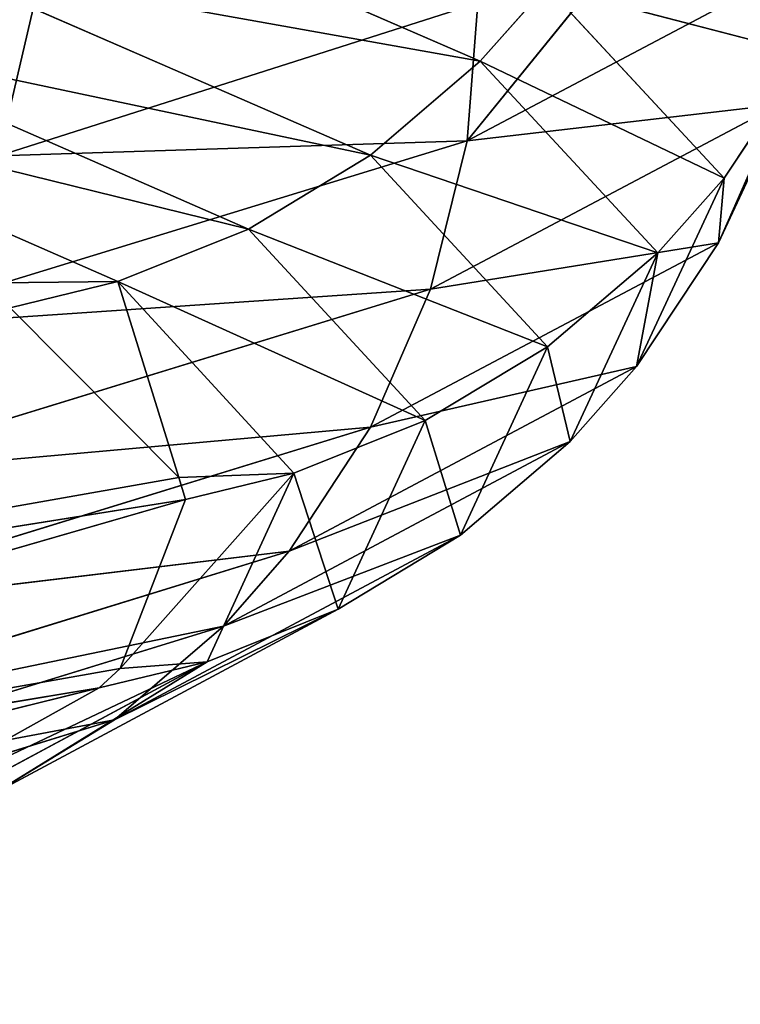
# Model space of a CAD drawing. Extents: x 1 to 179, y 3 to 406.
# Tile 379 of 499: x 118.834 to 119.361, y 292.354 to 293.073. Entities that reach past the tile are written whole.
import ezdxf

# ---------------------------------------------------------------- set-up
doc = ezdxf.new("R2010")
doc.units = 0
doc.header["$LTSCALE"] = 2.54
doc.layers.get('0').update_dxf_attribs({"color": 13, "linetype": 'CONTINUOUS'})

# ---------------------------------------------------------------- blocks, each defined once
blk = doc.blocks.new('OKR_G_Y_DOZOWNIK_STOJ_CY_T')
at = {"color": 0}
for p, q in [((119.10895, 294.21762, 196.60085), (118.81865, 292.97375, 198.13583)), ((119.10895, 294.21762, 196.60085), (118.81865, 292.97375, 198.13583)), ((118.84647, 293.18362, 186.678), (119.17079, 293.04277, 189.05726)), ((118.84647, 293.18362, 186.678), (119.17079, 293.04277, 189.05726)), ((119.16114, 292.98469, 196.21328), (119.28215, 293.1335, 195.36891)), ((119.16114, 292.98469, 196.21328), (119.28215, 293.1335, 195.36891)), ((119.16114, 292.98469, 196.21328), (119.41628, 293.11955, 193.84549)), ((119.16114, 292.98469, 196.21328), (119.41628, 293.11955, 193.84549)), ((119.09062, 292.97419, 189.06489), (118.76718, 293.11502, 186.69213)), ((118.76718, 293.11502, 186.69213), (119.17079, 293.04277, 189.05726)), ((119.09062, 292.97419, 189.06489), (118.76718, 293.11502, 186.69213)), ((118.76718, 293.11502, 186.69213), (119.17079, 293.04277, 189.05726)), ((119.21917, 293.09746, 189.05267), (119.17079, 293.04277, 189.05726)), ((119.21917, 293.09746, 189.05267), (119.17079, 293.04277, 189.05726)), ((119.40918, 293.04802, 191.4488), (119.21917, 293.09746, 189.05267)), ((119.21917, 293.09746, 189.05267), (119.34916, 292.95747, 191.44961)), ((119.21917, 293.09746, 189.05267), (119.34916, 292.95747, 191.44961)), ((119.40918, 293.04802, 191.4488), (119.21917, 293.09746, 189.05267)), ((119.16895, 293.08531, 196.21444), (118.81865, 292.97375, 198.13583)), ((119.16895, 293.08531, 196.21444), (118.81865, 292.97375, 198.13583)), ((119.16895, 293.08531, 196.21444), (119.16114, 292.98469, 196.21328)), ((119.16895, 293.08531, 196.21444), (119.16114, 292.98469, 196.21328)), ((119.09062, 292.97419, 189.06489), (118.67895, 293.06103, 186.70783)), ((118.67895, 293.06103, 186.70783), (119.0014, 292.92018, 189.07336)), ((118.67895, 293.06103, 186.70783), (119.0014, 292.92018, 189.07336)), ((119.09062, 292.97419, 189.06489), (118.67895, 293.06103, 186.70783)), ((119.40918, 293.04802, 191.4488), (119.34499, 292.91022, 193.84069)), ((119.40918, 293.04802, 191.4488), (119.34499, 292.91022, 193.84069)), ((119.40918, 293.04802, 191.4488), (119.34916, 292.95747, 191.44961)), ((119.40918, 293.04802, 191.4488), (119.34916, 292.95747, 191.44961)), ((119.09062, 292.97419, 189.06489), (119.17079, 293.04277, 189.05726)), ((119.09062, 292.97419, 189.06489), (119.17079, 293.04277, 189.05726)), ((119.30057, 292.90278, 191.45027), (119.17079, 293.04277, 189.05726)), ((119.17079, 293.04277, 189.05726), (119.34916, 292.95747, 191.44961)), ((119.30057, 292.90278, 191.45027), (119.17079, 293.04277, 189.05726)), ((119.17079, 293.04277, 189.05726), (119.34916, 292.95747, 191.44961)), ((118.90599, 292.88179, 189.08245), (118.58458, 293.02264, 186.72463)), ((118.58458, 293.02264, 186.72463), (119.0014, 292.92018, 189.07336)), ((118.90599, 292.88179, 189.08245), (118.58458, 293.02264, 186.72463)), ((118.58458, 293.02264, 186.72463), (119.0014, 292.92018, 189.07336)), ((119.38944, 293.01117, 193.84367), (119.13452, 292.87629, 196.20932)), ((119.38944, 293.01117, 193.84367), (119.13452, 292.87629, 196.20932)), ((119.38944, 293.01117, 193.84367), (119.34499, 292.91022, 193.84069)), ((119.38944, 293.01117, 193.84367), (119.34499, 292.91022, 193.84069)), ((119.16114, 292.98469, 196.21328), (118.71432, 292.84773, 198.56484)), ((119.16114, 292.98469, 196.21328), (118.71432, 292.84773, 198.56484)), ((118.81865, 292.97375, 198.13583), (119.16114, 292.98469, 196.21328)), ((118.81865, 292.97375, 198.13583), (119.16114, 292.98469, 196.21328)), ((119.16114, 292.98469, 196.21328), (119.13452, 292.87629, 196.20932)), ((119.16114, 292.98469, 196.21328), (119.13452, 292.87629, 196.20932)), ((119.09062, 292.97419, 189.06489), (119.0014, 292.92018, 189.07336)), ((119.09062, 292.97419, 189.06489), (119.0014, 292.92018, 189.07336)), ((119.30057, 292.90278, 191.45027), (119.09062, 292.97419, 189.06489)), ((119.09062, 292.97419, 189.06489), (119.22004, 292.83418, 191.45138)), ((119.09062, 292.97419, 189.06489), (119.22004, 292.83418, 191.45138)), ((119.30057, 292.90278, 191.45027), (119.09062, 292.97419, 189.06489)), ((119.28509, 292.81967, 193.83666), (119.34916, 292.95747, 191.44961)), ((119.28509, 292.81967, 193.83666), (119.34916, 292.95747, 191.44961)), ((119.30057, 292.90278, 191.45027), (119.34916, 292.95747, 191.44961)), ((119.30057, 292.90278, 191.45027), (119.34916, 292.95747, 191.44961)), ((119.34916, 292.95747, 191.44961), (119.34499, 292.91022, 193.84069)), ((119.34916, 292.95747, 191.44961), (119.34499, 292.91022, 193.84069)), ((118.90599, 292.88179, 189.08245), (119.0014, 292.92018, 189.07336)), ((118.90599, 292.88179, 189.08245), (119.0014, 292.92018, 189.07336)), ((119.13043, 292.78019, 191.4526), (119.0014, 292.92018, 189.07336)), ((119.0014, 292.92018, 189.07336), (119.22004, 292.83418, 191.45138)), ((119.13043, 292.78019, 191.4526), (119.0014, 292.92018, 189.07336)), ((119.0014, 292.92018, 189.07336), (119.22004, 292.83418, 191.45138)), ((119.09047, 292.77535, 196.20277), (119.34499, 292.91022, 193.84069)), ((119.09047, 292.77535, 196.20277), (119.34499, 292.91022, 193.84069)), ((119.28509, 292.81967, 193.83666), (119.34499, 292.91022, 193.84069)), ((119.28509, 292.81967, 193.83666), (119.34499, 292.91022, 193.84069)), ((119.30057, 292.90278, 191.45027), (119.22004, 292.83418, 191.45138)), ((119.30057, 292.90278, 191.45027), (119.22004, 292.83418, 191.45138)), ((119.30057, 292.90278, 191.45027), (119.23661, 292.76498, 193.83338)), ((119.30057, 292.90278, 191.45027), (119.23661, 292.76498, 193.83338)), ((119.28509, 292.81967, 193.83666), (119.30057, 292.90278, 191.45027)), ((119.28509, 292.81967, 193.83666), (119.30057, 292.90278, 191.45027)), ((118.79695, 292.88057, 188.78861), (118.90599, 292.88179, 189.08245)), ((118.79695, 292.88057, 188.78861), (118.90599, 292.88179, 189.08245)), ((118.82718, 292.86263, 189.08993), (118.90599, 292.88179, 189.08245)), ((118.82718, 292.86263, 189.08993), (118.90599, 292.88179, 189.08245)), ((119.13043, 292.78019, 191.4526), (118.90599, 292.88179, 189.08245)), ((118.95043, 292.73874, 191.1811), (118.90599, 292.88179, 189.08245)), ((118.90599, 292.88179, 189.08245), (119.03459, 292.7418, 191.4539)), ((118.90599, 292.88179, 189.08245), (119.03459, 292.7418, 191.4539)), ((119.13043, 292.78019, 191.4526), (118.90599, 292.88179, 189.08245)), ((118.95043, 292.73874, 191.1811), (118.90599, 292.88179, 189.08245)), ((118.68812, 292.73932, 198.55875), (119.13452, 292.87629, 196.20932)), ((118.68812, 292.73932, 198.55875), (119.13452, 292.87629, 196.20932)), ((119.09047, 292.77535, 196.20277), (119.13452, 292.87629, 196.20932)), ((119.09047, 292.77535, 196.20277), (119.13452, 292.87629, 196.20932)), ((118.82718, 292.86263, 189.08993), (118.95043, 292.73874, 191.1811)), ((118.82718, 292.86263, 189.08993), (118.95043, 292.73874, 191.1811)), ((119.13043, 292.78019, 191.4526), (119.22004, 292.83418, 191.45138)), ((119.13043, 292.78019, 191.4526), (119.22004, 292.83418, 191.45138)), ((119.15625, 292.69638, 193.82798), (119.22004, 292.83418, 191.45138)), ((119.15625, 292.69638, 193.82798), (119.22004, 292.83418, 191.45138)), ((119.22004, 292.83418, 191.45138), (119.23661, 292.76498, 193.83338)), ((119.22004, 292.83418, 191.45138), (119.23661, 292.76498, 193.83338)), ((119.28509, 292.81967, 193.83666), (119.03109, 292.68479, 196.19395)), ((119.28509, 292.81967, 193.83666), (119.03109, 292.68479, 196.19395)), ((119.09047, 292.77535, 196.20277), (119.28509, 292.81967, 193.83666)), ((119.09047, 292.77535, 196.20277), (119.28509, 292.81967, 193.83666)), ((119.28509, 292.81967, 193.83666), (119.23661, 292.76498, 193.83338)), ((119.28509, 292.81967, 193.83666), (119.23661, 292.76498, 193.83338)), ((119.13043, 292.78019, 191.4526), (119.03459, 292.7418, 191.4539)), ((119.13043, 292.78019, 191.4526), (119.03459, 292.7418, 191.4539)), ((119.13043, 292.78019, 191.4526), (119.06684, 292.64239, 193.82195)), ((119.13043, 292.78019, 191.4526), (119.06684, 292.64239, 193.82195)), ((119.15625, 292.69638, 193.82798), (119.13043, 292.78019, 191.4526)), ((119.15625, 292.69638, 193.82798), (119.13043, 292.78019, 191.4526)), ((119.09047, 292.77535, 196.20277), (118.64473, 292.63838, 198.54869)), ((119.09047, 292.77535, 196.20277), (118.64473, 292.63838, 198.54869)), ((119.09047, 292.77535, 196.20277), (119.03109, 292.68479, 196.19395)), ((119.09047, 292.77535, 196.20277), (119.03109, 292.68479, 196.19395)), ((118.98302, 292.6301, 196.18682), (119.23661, 292.76498, 193.83338)), ((118.98302, 292.6301, 196.18682), (119.23661, 292.76498, 193.83338)), ((119.23661, 292.76498, 193.83338), (119.03109, 292.68479, 196.19395)), ((119.23661, 292.76498, 193.83338), (119.03109, 292.68479, 196.19395)), ((119.15625, 292.69638, 193.82798), (119.23661, 292.76498, 193.83338)), ((119.15625, 292.69638, 193.82798), (119.23661, 292.76498, 193.83338)), ((118.95043, 292.73874, 191.1811), (117.96769, 292.56542, 191.20366)), ((118.95043, 292.73874, 191.1811), (117.96769, 292.56542, 191.20366)), ((118.90763, 292.59902, 193.56631), (119.03459, 292.7418, 191.4539)), ((118.90763, 292.59902, 193.56631), (119.03459, 292.7418, 191.4539)), ((118.95043, 292.73874, 191.1811), (119.03459, 292.7418, 191.4539)), ((118.95043, 292.73874, 191.1811), (119.03459, 292.7418, 191.4539)), ((118.95043, 292.73874, 191.1811), (118.95543, 292.72262, 191.45496)), ((118.95043, 292.73874, 191.1811), (118.95543, 292.72262, 191.45496)), ((118.95543, 292.72262, 191.45496), (119.03459, 292.7418, 191.4539)), ((118.95543, 292.72262, 191.45496), (119.03459, 292.7418, 191.4539)), ((118.97121, 292.604, 193.81551), (119.03459, 292.7418, 191.4539)), ((118.97121, 292.604, 193.81551), (119.03459, 292.7418, 191.4539)), ((119.03459, 292.7418, 191.4539), (119.06684, 292.64239, 193.82195)), ((119.03459, 292.7418, 191.4539), (119.06684, 292.64239, 193.82195)), ((117.92633, 292.42568, 193.5085), (118.95543, 292.72262, 191.45496)), ((117.92633, 292.42568, 193.5085), (118.95543, 292.72262, 191.45496)), ((117.96769, 292.56542, 191.20366), (118.95543, 292.72262, 191.45496)), ((117.96769, 292.56542, 191.20366), (118.95543, 292.72262, 191.45496)), ((118.95543, 292.72262, 191.45496), (118.90763, 292.59902, 193.56631)), ((118.95543, 292.72262, 191.45496), (118.90763, 292.59902, 193.56631)), ((119.15625, 292.69638, 193.82798), (118.90336, 292.56152, 196.17498)), ((119.15625, 292.69638, 193.82798), (118.90336, 292.56152, 196.17498)), ((118.98302, 292.6301, 196.18682), (119.15625, 292.69638, 193.82798)), ((118.98302, 292.6301, 196.18682), (119.15625, 292.69638, 193.82798)), ((119.15625, 292.69638, 193.82798), (119.06684, 292.64239, 193.82195)), ((119.15625, 292.69638, 193.82798), (119.06684, 292.64239, 193.82195)), ((118.58625, 292.54784, 198.53511), (119.03109, 292.68479, 196.19395)), ((118.58625, 292.54784, 198.53511), (119.03109, 292.68479, 196.19395)), ((119.03109, 292.68479, 196.19395), (118.64473, 292.63838, 198.54869)), ((119.03109, 292.68479, 196.19395), (118.64473, 292.63838, 198.54869)), ((118.98302, 292.6301, 196.18682), (119.03109, 292.68479, 196.19395)), ((118.98302, 292.6301, 196.18682), (119.03109, 292.68479, 196.19395)), ((118.81471, 292.50751, 196.16182), (119.06684, 292.64239, 193.82195)), ((118.81471, 292.50751, 196.16182), (119.06684, 292.64239, 193.82195)), ((119.06684, 292.64239, 193.82195), (118.90336, 292.56152, 196.17498)), ((119.06684, 292.64239, 193.82195), (118.90336, 292.56152, 196.17498)), ((118.97121, 292.604, 193.81551), (119.06684, 292.64239, 193.82195)), ((118.97121, 292.604, 193.81551), (119.06684, 292.64239, 193.82195)), ((118.98302, 292.6301, 196.18682), (118.53892, 292.49315, 198.52412)), ((118.98302, 292.6301, 196.18682), (118.53892, 292.49315, 198.52412)), ((118.58625, 292.54784, 198.53511), (118.98302, 292.6301, 196.18682)), ((118.58625, 292.54784, 198.53511), (118.98302, 292.6301, 196.18682)), ((118.98302, 292.6301, 196.18682), (118.90336, 292.56152, 196.17498)), ((118.98302, 292.6301, 196.18682), (118.90336, 292.56152, 196.17498)), ((117.92633, 292.42568, 193.5085), (118.90763, 292.59902, 193.56631)), ((117.92633, 292.42568, 193.5085), (118.90763, 292.59902, 193.56631)), ((118.67253, 292.4624, 195.92238), (118.97121, 292.604, 193.81551)), ((118.67253, 292.4624, 195.92238), (118.97121, 292.604, 193.81551)), ((118.97121, 292.604, 193.81551), (118.7199, 292.46912, 196.14774)), ((118.97121, 292.604, 193.81551), (118.7199, 292.46912, 196.14774)), ((118.81471, 292.50751, 196.16182), (118.97121, 292.604, 193.81551)), ((118.81471, 292.50751, 196.16182), (118.97121, 292.604, 193.81551)), ((118.89223, 292.58482, 193.8102), (118.97121, 292.604, 193.81551)), ((118.89223, 292.58482, 193.8102), (118.97121, 292.604, 193.81551)), ((118.90763, 292.59902, 193.56631), (118.89223, 292.58482, 193.8102)), ((118.90763, 292.59902, 193.56631), (118.89223, 292.58482, 193.8102)), ((118.90763, 292.59902, 193.56631), (118.97121, 292.604, 193.81551)), ((118.90763, 292.59902, 193.56631), (118.97121, 292.604, 193.81551)), ((117.69916, 292.28908, 195.78516), (118.89223, 292.58482, 193.8102)), ((117.69916, 292.28908, 195.78516), (118.89223, 292.58482, 193.8102)), ((117.92633, 292.42568, 193.5085), (118.89223, 292.58482, 193.8102)), ((117.92633, 292.42568, 193.5085), (118.89223, 292.58482, 193.8102)), ((118.89223, 292.58482, 193.8102), (118.67253, 292.4624, 195.92238)), ((118.89223, 292.58482, 193.8102), (118.67253, 292.4624, 195.92238)), ((118.46047, 292.42455, 198.50593), (118.90336, 292.56152, 196.17498)), ((118.46047, 292.42455, 198.50593), (118.90336, 292.56152, 196.17498)), ((118.90336, 292.56152, 196.17498), (118.53892, 292.49315, 198.52412)), ((118.90336, 292.56152, 196.17498), (118.53892, 292.49315, 198.52412)), ((118.81471, 292.50751, 196.16182), (118.90336, 292.56152, 196.17498)), ((118.81471, 292.50751, 196.16182), (118.90336, 292.56152, 196.17498))]:
    blk.add_line(p, q, dxfattribs=at)
mesh = blk.add_polyface(dxfattribs=at)
corners = [(120.18877, 287.32479, 162.45029), (115.99884, 287.32479, 158.66071), (118.97313, 340.66479, 161.24323)]
mesh.append_faces([[corners[k] for k in face] for face in [(0, 1, 2)]], dxfattribs={"color": 0})
mesh = blk.add_polyface(dxfattribs=at)
corners = [(118.97313, 340.66479, 161.24323), (115.99884, 287.32479, 158.66071), (115.99884, 340.66479, 158.66071)]
mesh.append_faces([[corners[k] for k in face] for face in [(0, 1, 2)]], dxfattribs={"color": 0})
mesh = blk.add_polyface(dxfattribs=at)
corners = [(118.97313, 340.66479, 222.45811), (118.15715, 340.66479, 223.21587), (118.15715, 287.32479, 223.21587)]
mesh.append_faces([[corners[k] for k in face] for face in [(0, 1, 2)]], dxfattribs={"color": 0})
mesh = blk.add_polyface(dxfattribs=at)
corners = [(118.97313, 340.66479, 222.45811), (118.15715, 287.32479, 223.21587), (122.08461, 287.32479, 219.15492)]
mesh.append_faces([[corners[k] for k in face] for face in [(0, 1, 2)]], dxfattribs={"color": 0})
mesh = blk.add_polyface(dxfattribs=at)
corners = [(118.97313, 340.66479, 222.45811), (122.08461, 287.32479, 219.15492), (121.7504, 340.66479, 219.54538)]
mesh.append_faces([[corners[k] for k in face] for face in [(0, 1, 2)]], dxfattribs={"color": 0})
mesh = blk.add_polyface(dxfattribs=at)
corners = [(120.18877, 287.32479, 162.45029), (118.97313, 340.66479, 161.24323), (120.18877, 340.66479, 162.45029)]
mesh.append_faces([[corners[k] for k in face] for face in [(0, 1, 2)]], dxfattribs={"color": 0})
mesh = blk.add_polyface(dxfattribs=at)
corners = [(119.10895, 294.21762, 196.60085), (118.81865, 292.97375, 198.13583), (119.16895, 293.08531, 196.21444)]
mesh.append_faces([[corners[k] for k in face] for face in [(0, 1, 2)]], dxfattribs={"color": 0})
mesh = blk.add_polyface(dxfattribs=at)
corners = [(119.10895, 294.21762, 196.60085), (118.81865, 294.12827, 198.13583), (118.81865, 292.97375, 198.13583)]
mesh.append_faces([[corners[k] for k in face] for face in [(0, 1, 2)]], dxfattribs={"color": 0})
mesh = blk.add_polyface(dxfattribs=at)
corners = [(119.27893, 293.18801, 189.04699), (119.45373, 293.14897, 191.4482), (119.40918, 293.04802, 191.4488), (119.32328, 293.28896, 189.04276)]
mesh.append_faces([[corners[k] for k in face] for face in [(0, 1, 2), (1, 0, 3)]], dxfattribs={"vtx0": -1, "color": 0})
mesh = blk.add_polyface(dxfattribs=at)
corners = [(119.17079, 293.04277, 189.05726), (118.76718, 293.11502, 186.69213), (118.84647, 293.18362, 186.678)]
mesh.append_faces([[corners[k] for k in face] for face in [(0, 1, 2)]], dxfattribs={"color": 0})
mesh = blk.add_polyface(dxfattribs=at)
corners = [(118.84647, 293.18362, 186.678), (119.21917, 293.09746, 189.05267), (119.17079, 293.04277, 189.05726)]
mesh.append_faces([[corners[k] for k in face] for face in [(0, 1, 2)]], dxfattribs={"color": 0})
mesh = blk.add_polyface(dxfattribs=at)
corners = [(119.27893, 293.18801, 189.04699), (119.40918, 293.04802, 191.4488), (119.21917, 293.09746, 189.05267)]
mesh.append_faces([[corners[k] for k in face] for face in [(0, 1, 2)]], dxfattribs={"color": 0})
mesh = blk.add_polyface(dxfattribs=at)
corners = [(119.40918, 293.04802, 191.4488), (119.38944, 293.01117, 193.84367), (119.34499, 292.91022, 193.84069), (119.45373, 293.14897, 191.4482)]
mesh.append_faces([[corners[k] for k in face] for face in [(0, 1, 2), (1, 0, 3)]], dxfattribs={"vtx0": -1, "color": 0})
mesh = blk.add_polyface(dxfattribs=at)
corners = [(119.28215, 293.1335, 195.36891), (119.16895, 293.08531, 196.21444), (119.16114, 292.98469, 196.21328)]
mesh.append_faces([[corners[k] for k in face] for face in [(0, 1, 2)]], dxfattribs={"color": 0})
mesh = blk.add_polyface(dxfattribs=at)
corners = [(119.28215, 293.1335, 195.36891), (119.16114, 292.98469, 196.21328), (119.41628, 293.11955, 193.84549)]
mesh.append_faces([[corners[k] for k in face] for face in [(0, 1, 2)]], dxfattribs={"color": 0})
mesh = blk.add_polyface(dxfattribs=at)
corners = [(119.38944, 293.01117, 193.84367), (119.16114, 292.98469, 196.21328), (119.13452, 292.87629, 196.20932), (119.41628, 293.11955, 193.84549)]
mesh.append_faces([[corners[k] for k in face] for face in [(0, 1, 2), (1, 0, 3)]], dxfattribs={"vtx0": -1, "color": 0})
mesh = blk.add_polyface(dxfattribs=at)
corners = [(119.09062, 292.97419, 189.06489), (118.67895, 293.06103, 186.70783), (118.76718, 293.11502, 186.69213)]
mesh.append_faces([[corners[k] for k in face] for face in [(0, 1, 2)]], dxfattribs={"color": 0})
mesh = blk.add_polyface(dxfattribs=at)
corners = [(119.09062, 292.97419, 189.06489), (118.76718, 293.11502, 186.69213), (119.17079, 293.04277, 189.05726)]
mesh.append_faces([[corners[k] for k in face] for face in [(0, 1, 2)]], dxfattribs={"color": 0})
mesh = blk.add_polyface(dxfattribs=at)
corners = [(119.21917, 293.09746, 189.05267), (119.34916, 292.95747, 191.44961), (119.17079, 293.04277, 189.05726)]
mesh.append_faces([[corners[k] for k in face] for face in [(0, 1, 2)]], dxfattribs={"color": 0})
mesh = blk.add_polyface(dxfattribs=at)
corners = [(119.21917, 293.09746, 189.05267), (119.40918, 293.04802, 191.4488), (119.34916, 292.95747, 191.44961)]
mesh.append_faces([[corners[k] for k in face] for face in [(0, 1, 2)]], dxfattribs={"color": 0})
mesh = blk.add_polyface(dxfattribs=at)
corners = [(119.16895, 293.08531, 196.21444), (118.81865, 292.97375, 198.13583), (119.16114, 292.98469, 196.21328)]
mesh.append_faces([[corners[k] for k in face] for face in [(0, 1, 2)]], dxfattribs={"color": 0})
mesh = blk.add_polyface(dxfattribs=at)
corners = [(119.0014, 292.92018, 189.07336), (118.58458, 293.02264, 186.72463), (118.67895, 293.06103, 186.70783)]
mesh.append_faces([[corners[k] for k in face] for face in [(0, 1, 2)]], dxfattribs={"color": 0})
mesh = blk.add_polyface(dxfattribs=at)
corners = [(119.0014, 292.92018, 189.07336), (118.67895, 293.06103, 186.70783), (119.09062, 292.97419, 189.06489)]
mesh.append_faces([[corners[k] for k in face] for face in [(0, 1, 2)]], dxfattribs={"color": 0})
mesh = blk.add_polyface(dxfattribs=at)
corners = [(119.40918, 293.04802, 191.4488), (119.34499, 292.91022, 193.84069), (119.34916, 292.95747, 191.44961)]
mesh.append_faces([[corners[k] for k in face] for face in [(0, 1, 2)]], dxfattribs={"color": 0})
mesh = blk.add_polyface(dxfattribs=at)
corners = [(119.30057, 292.90278, 191.45027), (119.09062, 292.97419, 189.06489), (119.17079, 293.04277, 189.05726)]
mesh.append_faces([[corners[k] for k in face] for face in [(0, 1, 2)]], dxfattribs={"color": 0})
mesh = blk.add_polyface(dxfattribs=at)
corners = [(119.17079, 293.04277, 189.05726), (119.34916, 292.95747, 191.44961), (119.30057, 292.90278, 191.45027)]
mesh.append_faces([[corners[k] for k in face] for face in [(0, 1, 2)]], dxfattribs={"color": 0})
mesh = blk.add_polyface(dxfattribs=at)
corners = [(118.90599, 292.88179, 189.08245), (118.58458, 293.02264, 186.72463), (119.0014, 292.92018, 189.07336)]
mesh.append_faces([[corners[k] for k in face] for face in [(0, 1, 2)]], dxfattribs={"color": 0})
mesh = blk.add_polyface(dxfattribs=at)
corners = [(118.90599, 292.88179, 189.08245), (118.79695, 292.88057, 188.78861), (118.58458, 293.02264, 186.72463)]
mesh.append_faces([[corners[k] for k in face] for face in [(0, 1, 2)]], dxfattribs={"color": 0})
mesh = blk.add_polyface(dxfattribs=at)
corners = [(119.34499, 292.91022, 193.84069), (119.13452, 292.87629, 196.20932), (119.09047, 292.77535, 196.20277), (119.38944, 293.01117, 193.84367)]
mesh.append_faces([[corners[k] for k in face] for face in [(0, 1, 2), (1, 0, 3)]], dxfattribs={"vtx0": -1, "color": 0})
mesh = blk.add_polyface(dxfattribs=at)
corners = [(119.13452, 292.87629, 196.20932), (118.71432, 292.84773, 198.56484), (118.68812, 292.73932, 198.55875), (119.16114, 292.98469, 196.21328)]
mesh.append_faces([[corners[k] for k in face] for face in [(0, 1, 2), (1, 0, 3)]], dxfattribs={"vtx0": -1, "color": 0})
mesh = blk.add_polyface(dxfattribs=at)
corners = [(119.16114, 292.98469, 196.21328), (118.81865, 292.97375, 198.13583), (118.71432, 292.84773, 198.56484)]
mesh.append_faces([[corners[k] for k in face] for face in [(0, 1, 2)]], dxfattribs={"color": 0})
mesh = blk.add_polyface(dxfattribs=at)
corners = [(119.22004, 292.83418, 191.45138), (119.0014, 292.92018, 189.07336), (119.09062, 292.97419, 189.06489)]
mesh.append_faces([[corners[k] for k in face] for face in [(0, 1, 2)]], dxfattribs={"color": 0})
mesh = blk.add_polyface(dxfattribs=at)
corners = [(119.22004, 292.83418, 191.45138), (119.09062, 292.97419, 189.06489), (119.30057, 292.90278, 191.45027)]
mesh.append_faces([[corners[k] for k in face] for face in [(0, 1, 2)]], dxfattribs={"color": 0})
mesh = blk.add_polyface(dxfattribs=at)
corners = [(119.34916, 292.95747, 191.44961), (119.34499, 292.91022, 193.84069), (119.28509, 292.81967, 193.83666)]
mesh.append_faces([[corners[k] for k in face] for face in [(0, 1, 2)]], dxfattribs={"color": 0})
mesh = blk.add_polyface(dxfattribs=at)
corners = [(119.34916, 292.95747, 191.44961), (119.28509, 292.81967, 193.83666), (119.30057, 292.90278, 191.45027)]
mesh.append_faces([[corners[k] for k in face] for face in [(0, 1, 2)]], dxfattribs={"color": 0})
mesh = blk.add_polyface(dxfattribs=at)
corners = [(119.13043, 292.78019, 191.4526), (118.90599, 292.88179, 189.08245), (119.0014, 292.92018, 189.07336)]
mesh.append_faces([[corners[k] for k in face] for face in [(0, 1, 2)]], dxfattribs={"color": 0})
mesh = blk.add_polyface(dxfattribs=at)
corners = [(119.13043, 292.78019, 191.4526), (119.0014, 292.92018, 189.07336), (119.22004, 292.83418, 191.45138)]
mesh.append_faces([[corners[k] for k in face] for face in [(0, 1, 2)]], dxfattribs={"color": 0})
mesh = blk.add_polyface(dxfattribs=at)
corners = [(119.34499, 292.91022, 193.84069), (119.09047, 292.77535, 196.20277), (119.28509, 292.81967, 193.83666)]
mesh.append_faces([[corners[k] for k in face] for face in [(0, 1, 2)]], dxfattribs={"color": 0})
mesh = blk.add_polyface(dxfattribs=at)
corners = [(119.23661, 292.76498, 193.83338), (119.22004, 292.83418, 191.45138), (119.30057, 292.90278, 191.45027)]
mesh.append_faces([[corners[k] for k in face] for face in [(0, 1, 2)]], dxfattribs={"color": 0})
mesh = blk.add_polyface(dxfattribs=at)
corners = [(119.30057, 292.90278, 191.45027), (119.28509, 292.81967, 193.83666), (119.23661, 292.76498, 193.83338)]
mesh.append_faces([[corners[k] for k in face] for face in [(0, 1, 2)]], dxfattribs={"color": 0})
mesh = blk.add_polyface(dxfattribs=at)
corners = [(118.82718, 292.86263, 189.08993), (118.79695, 292.88057, 188.78861), (118.90599, 292.88179, 189.08245)]
mesh.append_faces([[corners[k] for k in face] for face in [(0, 1, 2)]], dxfattribs={"color": 0})
mesh = blk.add_polyface(dxfattribs=at)
corners = [(118.95043, 292.73874, 191.1811), (118.82718, 292.86263, 189.08993), (118.90599, 292.88179, 189.08245)]
mesh.append_faces([[corners[k] for k in face] for face in [(0, 1, 2)]], dxfattribs={"color": 0})
mesh = blk.add_polyface(dxfattribs=at)
corners = [(119.03459, 292.7418, 191.4539), (118.95043, 292.73874, 191.1811), (118.90599, 292.88179, 189.08245)]
mesh.append_faces([[corners[k] for k in face] for face in [(0, 1, 2)]], dxfattribs={"color": 0})
mesh = blk.add_polyface(dxfattribs=at)
corners = [(119.03459, 292.7418, 191.4539), (118.90599, 292.88179, 189.08245), (119.13043, 292.78019, 191.4526)]
mesh.append_faces([[corners[k] for k in face] for face in [(0, 1, 2)]], dxfattribs={"color": 0})
mesh = blk.add_polyface(dxfattribs=at)
corners = [(119.09047, 292.77535, 196.20277), (118.68812, 292.73932, 198.55875), (118.64473, 292.63838, 198.54869), (119.13452, 292.87629, 196.20932)]
mesh.append_faces([[corners[k] for k in face] for face in [(0, 1, 2), (1, 0, 3)]], dxfattribs={"vtx0": -1, "color": 0})
mesh = blk.add_polyface(dxfattribs=at)
corners = [(117.96769, 292.56542, 191.20366), (118.82718, 292.86263, 189.08993), (118.95043, 292.73874, 191.1811)]
mesh.append_faces([[corners[k] for k in face] for face in [(0, 1, 2)]], dxfattribs={"color": 0})
mesh = blk.add_polyface(dxfattribs=at)
corners = [(119.15625, 292.69638, 193.82798), (119.13043, 292.78019, 191.4526), (119.22004, 292.83418, 191.45138)]
mesh.append_faces([[corners[k] for k in face] for face in [(0, 1, 2)]], dxfattribs={"color": 0})
mesh = blk.add_polyface(dxfattribs=at)
corners = [(119.23661, 292.76498, 193.83338), (119.15625, 292.69638, 193.82798), (119.22004, 292.83418, 191.45138)]
mesh.append_faces([[corners[k] for k in face] for face in [(0, 1, 2)]], dxfattribs={"color": 0})
mesh = blk.add_polyface(dxfattribs=at)
corners = [(119.28509, 292.81967, 193.83666), (119.03109, 292.68479, 196.19395), (119.23661, 292.76498, 193.83338)]
mesh.append_faces([[corners[k] for k in face] for face in [(0, 1, 2)]], dxfattribs={"color": 0})
mesh = blk.add_polyface(dxfattribs=at)
corners = [(119.28509, 292.81967, 193.83666), (119.09047, 292.77535, 196.20277), (119.03109, 292.68479, 196.19395)]
mesh.append_faces([[corners[k] for k in face] for face in [(0, 1, 2)]], dxfattribs={"color": 0})
mesh = blk.add_polyface(dxfattribs=at)
corners = [(119.06684, 292.64239, 193.82195), (119.03459, 292.7418, 191.4539), (119.13043, 292.78019, 191.4526)]
mesh.append_faces([[corners[k] for k in face] for face in [(0, 1, 2)]], dxfattribs={"color": 0})
mesh = blk.add_polyface(dxfattribs=at)
corners = [(119.15625, 292.69638, 193.82798), (119.06684, 292.64239, 193.82195), (119.13043, 292.78019, 191.4526)]
mesh.append_faces([[corners[k] for k in face] for face in [(0, 1, 2)]], dxfattribs={"color": 0})
mesh = blk.add_polyface(dxfattribs=at)
corners = [(119.09047, 292.77535, 196.20277), (118.64473, 292.63838, 198.54869), (119.03109, 292.68479, 196.19395)]
mesh.append_faces([[corners[k] for k in face] for face in [(0, 1, 2)]], dxfattribs={"color": 0})
mesh = blk.add_polyface(dxfattribs=at)
corners = [(119.23661, 292.76498, 193.83338), (119.03109, 292.68479, 196.19395), (118.98302, 292.6301, 196.18682)]
mesh.append_faces([[corners[k] for k in face] for face in [(0, 1, 2)]], dxfattribs={"color": 0})
mesh = blk.add_polyface(dxfattribs=at)
corners = [(118.98302, 292.6301, 196.18682), (119.15625, 292.69638, 193.82798), (119.23661, 292.76498, 193.83338)]
mesh.append_faces([[corners[k] for k in face] for face in [(0, 1, 2)]], dxfattribs={"color": 0})
mesh = blk.add_polyface(dxfattribs=at)
corners = [(118.95543, 292.72262, 191.45496), (117.96769, 292.56542, 191.20366), (118.95043, 292.73874, 191.1811)]
mesh.append_faces([[corners[k] for k in face] for face in [(0, 1, 2)]], dxfattribs={"color": 0})
mesh = blk.add_polyface(dxfattribs=at)
corners = [(118.97121, 292.604, 193.81551), (118.90763, 292.59902, 193.56631), (119.03459, 292.7418, 191.4539)]
mesh.append_faces([[corners[k] for k in face] for face in [(0, 1, 2)]], dxfattribs={"color": 0})
mesh = blk.add_polyface(dxfattribs=at)
corners = [(118.90763, 292.59902, 193.56631), (118.95543, 292.72262, 191.45496), (119.03459, 292.7418, 191.4539)]
mesh.append_faces([[corners[k] for k in face] for face in [(0, 1, 2)]], dxfattribs={"color": 0})
mesh = blk.add_polyface(dxfattribs=at)
corners = [(118.95543, 292.72262, 191.45496), (118.95043, 292.73874, 191.1811), (119.03459, 292.7418, 191.4539)]
mesh.append_faces([[corners[k] for k in face] for face in [(0, 1, 2)]], dxfattribs={"color": 0})
mesh = blk.add_polyface(dxfattribs=at)
corners = [(119.06684, 292.64239, 193.82195), (118.97121, 292.604, 193.81551), (119.03459, 292.7418, 191.4539)]
mesh.append_faces([[corners[k] for k in face] for face in [(0, 1, 2)]], dxfattribs={"color": 0})
mesh = blk.add_polyface(dxfattribs=at)
corners = [(118.90763, 292.59902, 193.56631), (117.92633, 292.42568, 193.5085), (118.95543, 292.72262, 191.45496)]
mesh.append_faces([[corners[k] for k in face] for face in [(0, 1, 2)]], dxfattribs={"color": 0})
mesh = blk.add_polyface(dxfattribs=at)
corners = [(117.92633, 292.42568, 193.5085), (117.96769, 292.56542, 191.20366), (118.95543, 292.72262, 191.45496)]
mesh.append_faces([[corners[k] for k in face] for face in [(0, 1, 2)]], dxfattribs={"color": 0})
mesh = blk.add_polyface(dxfattribs=at)
corners = [(118.90336, 292.56152, 196.17498), (119.06684, 292.64239, 193.82195), (119.15625, 292.69638, 193.82798)]
mesh.append_faces([[corners[k] for k in face] for face in [(0, 1, 2)]], dxfattribs={"color": 0})
mesh = blk.add_polyface(dxfattribs=at)
corners = [(118.98302, 292.6301, 196.18682), (118.90336, 292.56152, 196.17498), (119.15625, 292.69638, 193.82798)]
mesh.append_faces([[corners[k] for k in face] for face in [(0, 1, 2)]], dxfattribs={"color": 0})
mesh = blk.add_polyface(dxfattribs=at)
corners = [(119.03109, 292.68479, 196.19395), (118.64473, 292.63838, 198.54869), (118.58625, 292.54784, 198.53511)]
mesh.append_faces([[corners[k] for k in face] for face in [(0, 1, 2)]], dxfattribs={"color": 0})
mesh = blk.add_polyface(dxfattribs=at)
corners = [(119.03109, 292.68479, 196.19395), (118.58625, 292.54784, 198.53511), (118.98302, 292.6301, 196.18682)]
mesh.append_faces([[corners[k] for k in face] for face in [(0, 1, 2)]], dxfattribs={"color": 0})
mesh = blk.add_polyface(dxfattribs=at)
corners = [(118.90336, 292.56152, 196.17498), (118.81471, 292.50751, 196.16182), (119.06684, 292.64239, 193.82195)]
mesh.append_faces([[corners[k] for k in face] for face in [(0, 1, 2)]], dxfattribs={"color": 0})
mesh = blk.add_polyface(dxfattribs=at)
corners = [(118.81471, 292.50751, 196.16182), (118.97121, 292.604, 193.81551), (119.06684, 292.64239, 193.82195)]
mesh.append_faces([[corners[k] for k in face] for face in [(0, 1, 2)]], dxfattribs={"color": 0})
mesh = blk.add_polyface(dxfattribs=at)
corners = [(118.53892, 292.49315, 198.52412), (118.90336, 292.56152, 196.17498), (118.98302, 292.6301, 196.18682)]
mesh.append_faces([[corners[k] for k in face] for face in [(0, 1, 2)]], dxfattribs={"color": 0})
mesh = blk.add_polyface(dxfattribs=at)
corners = [(118.98302, 292.6301, 196.18682), (118.58625, 292.54784, 198.53511), (118.53892, 292.49315, 198.52412)]
mesh.append_faces([[corners[k] for k in face] for face in [(0, 1, 2)]], dxfattribs={"color": 0})
mesh = blk.add_polyface(dxfattribs=at)
corners = [(118.89223, 292.58482, 193.8102), (117.92633, 292.42568, 193.5085), (118.90763, 292.59902, 193.56631)]
mesh.append_faces([[corners[k] for k in face] for face in [(0, 1, 2)]], dxfattribs={"color": 0})
mesh = blk.add_polyface(dxfattribs=at)
corners = [(118.7199, 292.46912, 196.14774), (118.67253, 292.4624, 195.92238), (118.97121, 292.604, 193.81551)]
mesh.append_faces([[corners[k] for k in face] for face in [(0, 1, 2)]], dxfattribs={"color": 0})
mesh = blk.add_polyface(dxfattribs=at)
corners = [(118.67253, 292.4624, 195.92238), (118.89223, 292.58482, 193.8102), (118.97121, 292.604, 193.81551)]
mesh.append_faces([[corners[k] for k in face] for face in [(0, 1, 2)]], dxfattribs={"color": 0})
mesh = blk.add_polyface(dxfattribs=at)
corners = [(118.81471, 292.50751, 196.16182), (118.7199, 292.46912, 196.14774), (118.97121, 292.604, 193.81551)]
mesh.append_faces([[corners[k] for k in face] for face in [(0, 1, 2)]], dxfattribs={"color": 0})
mesh = blk.add_polyface(dxfattribs=at)
corners = [(118.97121, 292.604, 193.81551), (118.89223, 292.58482, 193.8102), (118.90763, 292.59902, 193.56631)]
mesh.append_faces([[corners[k] for k in face] for face in [(0, 1, 2)]], dxfattribs={"color": 0})
mesh = blk.add_polyface(dxfattribs=at)
corners = [(118.67253, 292.4624, 195.92238), (117.69916, 292.28908, 195.78516), (118.89223, 292.58482, 193.8102)]
mesh.append_faces([[corners[k] for k in face] for face in [(0, 1, 2)]], dxfattribs={"color": 0})
mesh = blk.add_polyface(dxfattribs=at)
corners = [(117.69916, 292.28908, 195.78516), (117.92633, 292.42568, 193.5085), (118.89223, 292.58482, 193.8102)]
mesh.append_faces([[corners[k] for k in face] for face in [(0, 1, 2)]], dxfattribs={"color": 0})
mesh = blk.add_polyface(dxfattribs=at)
corners = [(118.53892, 292.49315, 198.52412), (118.46047, 292.42455, 198.50593), (118.90336, 292.56152, 196.17498)]
mesh.append_faces([[corners[k] for k in face] for face in [(0, 1, 2)]], dxfattribs={"color": 0})
mesh = blk.add_polyface(dxfattribs=at)
corners = [(118.46047, 292.42455, 198.50593), (118.81471, 292.50751, 196.16182), (118.90336, 292.56152, 196.17498)]
mesh.append_faces([[corners[k] for k in face] for face in [(0, 1, 2)]], dxfattribs={"color": 0})

msp = doc.modelspace()

# ---------------------------------------------------------------- block references
at = {"color": 0}
msp.add_blockref('OKR_G_Y_DOZOWNIK_STOJ_CY_T', (0, 0), dxfattribs=at)

doc.saveas('drawing.dxf')
